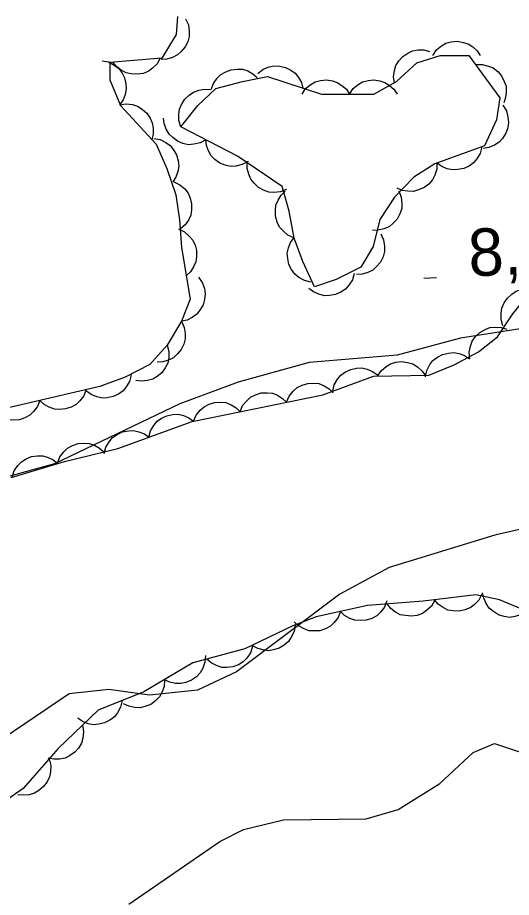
# Model space of a CAD drawing. Extents: x 336540 to 340074, y 5572036 to 5573747.
# Drawn here: x 337292.2 to 337323.4, y 5573400.2 to 5573455.8 of the extents above; entities that cross this region are included whole.
import ezdxf

# ---------------------------------------------------------------- set-up
doc = ezdxf.new("R2010")
doc.units = 0
for name, color, linetype in [('Niveau 2', 7, 'Continuous'), ('Niveau 3', 7, 'Continuous'), ('Niveau 4', 7, 'Continuous'), ('Niveau 44', 7, 'Continuous')]:
    doc.layers.add(name, color=color, linetype=linetype)

msp = doc.modelspace()

# ---------------------------------------------------------------- linework, layer by layer
at = {"layer": 'Niveau 2'}
for points in [[(337351.48, 5573429.51), (337346.24, 5573432.81), (337341.91, 5573434.61), (337337.27, 5573436.08), (337331.31, 5573436.78), (337326.25, 5573436.51), (337320.2, 5573435.55), (337316.19, 5573434.49), (337310.63, 5573434.02), (337306.14, 5573432.77), (337302.47, 5573431.4), (337294.54, 5573427.61), (337285.36, 5573425.09)], [(337355.11, 5573415.09), (337349.27, 5573419.89), (337346.8, 5573421.81), (337345.06, 5573422.91), (337338.64, 5573425.8), (337335.92, 5573426), (337332.88, 5573425.84), (337327.36, 5573424.71), (337325.2, 5573423.76), (337322.37, 5573423.09), (337315.69, 5573421.05), (337312.57, 5573419.37), (337306.05, 5573414.45), (337303.57, 5573413.29), (337300.54, 5573412.98), (337297.97, 5573413.35), (337295.47, 5573413.06), (337290.56, 5573409.76), (337289.06, 5573409.33), (337284.31, 5573409.27), (337283.19, 5573408), (337282.11, 5573405.75), (337281.46, 5573402.32), (337279.94, 5573399.02)]]:
    msp.add_lwpolyline(points, dxfattribs=at)
at = {"layer": 'Niveau 3'}
msp.add_line((337317.87, 5573439.35), (337318.67, 5573439.39), dxfattribs=at)
at = {"layer": 'Niveau 4'}
msp.add_lwpolyline([(337299.25, 5573399.77), (337304.99, 5573403.74), (337306.49, 5573404.49), (337309.01, 5573405.1), (337314.24, 5573405.17), (337316.26, 5573405.76), (337318.89, 5573407.4), (337320.99, 5573409.36), (337322.33, 5573409.92), (337327.3, 5573408.27), (337328.66, 5573408.32), (337332.81, 5573410.03), (337333.66, 5573409.91), (337335.96, 5573407.8), (337339.02, 5573407.43), (337345.69, 5573405.69), (337347.76, 5573404.76), (337353.68, 5573400.93)], dxfattribs=at)
at = {"layer": 'Niveau 44'}
for points in [[(337302.31, 5573455.9), (337302.23, 5573454.76), (337301.33, 5573453.27), (337298.03, 5573452.99), (337298.05, 5573451.88), (337298.71, 5573450.26), (337300.97, 5573447.82), (337301.65, 5573446.28), (337302.21, 5573444.62), (337302.44, 5573443.03), (337302.57, 5573441.29), (337303.11, 5573438.03), (337302.57, 5573436.63), (337301.67, 5573435.12)], [(337302.83, 5573455.75), (337303, 5573455.37), (337303.06, 5573454.97), (337303.06, 5573454.64), (337302.96, 5573454.3), (337302.8, 5573453.97), (337302.55, 5573453.68), (337302.31, 5573453.46), (337301.99, 5573453.31), (337301.64, 5573453.2), (337301.28, 5573453.18)], [(337318.44, 5573453.43), (337318.68, 5573453.78), (337318.99, 5573454.03), (337319.27, 5573454.2), (337319.61, 5573454.29), (337319.98, 5573454.33), (337320.36, 5573454.26), (337320.67, 5573454.17), (337320.97, 5573453.98), (337321.24, 5573453.73), (337321.44, 5573453.43)], [(337316.02, 5573451.67), (337315.96, 5573452.08), (337316.02, 5573452.48), (337316.11, 5573452.8), (337316.3, 5573453.1), (337316.55, 5573453.37), (337316.87, 5573453.58), (337317.16, 5573453.72), (337317.51, 5573453.78), (337317.88, 5573453.78), (337318.23, 5573453.69)], [(337297.55, 5573453.1), (337297.96, 5573453.02), (337298.32, 5573452.82), (337298.58, 5573452.63), (337298.79, 5573452.35), (337298.96, 5573452.02), (337299.05, 5573451.64), (337299.08, 5573451.32), (337299.01, 5573450.97), (337298.88, 5573450.63), (337298.68, 5573450.33)], [(337301.23, 5573453.26), (337301.03, 5573452.9), (337300.73, 5573452.62), (337300.47, 5573452.42), (337300.14, 5573452.3), (337299.77, 5573452.24), (337299.39, 5573452.27), (337299.07, 5573452.33), (337298.76, 5573452.5), (337298.47, 5573452.73), (337298.24, 5573453.01)], [(337302.53, 5573448.91), (337303.6, 5573450.27), (337304.73, 5573451.34), (337306.42, 5573451.79), (337308.01, 5573452.1), (337311.41, 5573450.99), (337314.72, 5573450.99), (337316.14, 5573451.78), (337317.43, 5573452.96), (337318.9, 5573453.43), (337320.72, 5573453.43), (337322.68, 5573450.76), (337322.46, 5573449.37), (337321.71, 5573447.71), (337318.58, 5573446.58), (337317.25, 5573445.73), (337316.03, 5573444.47), (337315.09, 5573443.06), (337314.68, 5573441.36), (337313.9, 5573440.05), (337312.33, 5573439.27), (337310.96, 5573438.81), (337310.24, 5573440.4), (337309.68, 5573441.87), (337309.36, 5573443.59), (337308.93, 5573445.15), (337306.1, 5573447.07), (337302.53, 5573448.91)], [(337304.45, 5573451.27), (337304.59, 5573451.66), (337304.83, 5573451.99), (337305.06, 5573452.23), (337305.36, 5573452.4), (337305.71, 5573452.53), (337306.09, 5573452.56), (337306.42, 5573452.56), (337306.75, 5573452.45), (337307.08, 5573452.27), (337307.35, 5573452.04)], [(337307.39, 5573452.3), (337307.72, 5573452.56), (337308.1, 5573452.71), (337308.42, 5573452.78), (337308.77, 5573452.76), (337309.13, 5573452.68), (337309.47, 5573452.5), (337309.74, 5573452.32), (337309.96, 5573452.04), (337310.14, 5573451.72), (337310.24, 5573451.37)], [(337321.15, 5573452.85), (337321.56, 5573452.86), (337321.96, 5573452.76), (337322.26, 5573452.64), (337322.54, 5573452.42), (337322.78, 5573452.14), (337322.95, 5573451.79), (337323.07, 5573451.49), (337323.08, 5573451.14), (337323.04, 5573450.77), (337322.92, 5573450.43)], [(337310.18, 5573450.99), (337310.41, 5573451.34), (337310.73, 5573451.59), (337311.01, 5573451.76), (337311.35, 5573451.85), (337311.72, 5573451.89), (337312.1, 5573451.82), (337312.41, 5573451.73), (337312.7, 5573451.54), (337312.98, 5573451.29), (337313.18, 5573450.99)], [(337313.18, 5573450.99), (337313.41, 5573451.34), (337313.73, 5573451.59), (337314.01, 5573451.76), (337314.35, 5573451.85), (337314.72, 5573451.89), (337315.1, 5573451.82), (337315.41, 5573451.73), (337315.7, 5573451.54), (337315.98, 5573451.29), (337316.18, 5573450.99)], [(337302.53, 5573448.91), (337302.4, 5573449.31), (337302.4, 5573449.71), (337302.44, 5573450.04), (337302.58, 5573450.37), (337302.78, 5573450.67), (337303.06, 5573450.93), (337303.33, 5573451.12), (337303.66, 5573451.24), (337304.03, 5573451.29), (337304.38, 5573451.27)], [(337298.66, 5573450.31), (337299.07, 5573450.38), (337299.48, 5573450.32), (337299.79, 5573450.23), (337300.09, 5573450.04), (337300.37, 5573449.79), (337300.58, 5573449.47), (337300.72, 5573449.18), (337300.78, 5573448.83), (337300.78, 5573448.46), (337300.7, 5573448.11)], [(337322.87, 5573450.28), (337323.09, 5573449.92), (337323.19, 5573449.53), (337323.23, 5573449.2), (337323.18, 5573448.86), (337323.05, 5573448.51), (337322.84, 5573448.19), (337322.63, 5573447.94), (337322.33, 5573447.75), (337321.99, 5573447.61), (337321.64, 5573447.55)], [(337304.1, 5573448.1), (337303.74, 5573447.9), (337303.34, 5573447.82), (337303.01, 5573447.79), (337302.66, 5573447.87), (337302.32, 5573448.01), (337302.02, 5573448.24), (337301.78, 5573448.46), (337301.6, 5573448.77), (337301.48, 5573449.12), (337301.44, 5573449.47)], [(337300.81, 5573448.18), (337301.22, 5573448.11), (337301.58, 5573447.92), (337301.85, 5573447.74), (337302.07, 5573447.46), (337302.25, 5573447.14), (337302.35, 5573446.77), (337302.39, 5573446.44), (337302.33, 5573446.1), (337302.21, 5573445.74), (337302.02, 5573445.44)], [(337306.77, 5573446.73), (337306.4, 5573446.53), (337306, 5573446.44), (337305.67, 5573446.42), (337305.33, 5573446.49), (337304.99, 5573446.63), (337304.68, 5573446.86), (337304.44, 5573447.09), (337304.27, 5573447.39), (337304.14, 5573447.74), (337304.1, 5573448.1)], [(337321.54, 5573447.65), (337321.44, 5573447.24), (337321.23, 5573446.9), (337321.02, 5573446.64), (337320.73, 5573446.44), (337320.4, 5573446.28), (337320.02, 5573446.21), (337319.69, 5573446.19), (337319.35, 5573446.27), (337319.01, 5573446.42), (337318.72, 5573446.63)], [(337309.2, 5573444.96), (337308.82, 5573444.81), (337308.41, 5573444.77), (337308.08, 5573444.79), (337307.75, 5573444.91), (337307.43, 5573445.09), (337307.15, 5573445.35), (337306.94, 5573445.6), (337306.81, 5573445.93), (337306.72, 5573446.29), (337306.72, 5573446.65)], [(337318.7, 5573446.66), (337318.69, 5573446.24), (337318.56, 5573445.86), (337318.42, 5573445.56), (337318.18, 5573445.3), (337317.89, 5573445.08), (337317.54, 5573444.93), (337317.22, 5573444.83), (337316.87, 5573444.84), (337316.51, 5573444.9), (337316.18, 5573445.04)], [(337302.09, 5573445.44), (337302.47, 5573445.26), (337302.77, 5573444.99), (337302.98, 5573444.73), (337303.11, 5573444.41), (337303.2, 5573444.05), (337303.19, 5573443.67), (337303.15, 5573443.34), (337303, 5573443.02), (337302.79, 5573442.72), (337302.52, 5573442.48)], [(337309.67, 5573441.9), (337309.29, 5573442.07), (337308.98, 5573442.34), (337308.76, 5573442.58), (337308.61, 5573442.9), (337308.51, 5573443.26), (337308.5, 5573443.64), (337308.53, 5573443.96), (337308.67, 5573444.29), (337308.87, 5573444.6), (337309.12, 5573444.85)], [(337316.3, 5573444.87), (337316.45, 5573444.48), (337316.49, 5573444.08), (337316.48, 5573443.75), (337316.36, 5573443.41), (337316.19, 5573443.09), (337315.92, 5573442.81), (337315.68, 5573442.6), (337315.35, 5573442.46), (337314.99, 5573442.38), (337314.63, 5573442.37)], [(337302.38, 5573442.46), (337302.76, 5573442.28), (337303.06, 5573442.01), (337303.28, 5573441.76), (337303.42, 5573441.44), (337303.51, 5573441.09), (337303.51, 5573440.7), (337303.48, 5573440.38), (337303.33, 5573440.06), (337303.13, 5573439.75), (337302.87, 5573439.5)], [(337310.74, 5573439.1), (337310.33, 5573439.2), (337309.98, 5573439.4), (337309.72, 5573439.6), (337309.51, 5573439.89), (337309.35, 5573440.22), (337309.28, 5573440.6), (337309.25, 5573440.92), (337309.32, 5573441.26), (337309.46, 5573441.61), (337309.67, 5573441.9)], [(337315.15, 5573442.15), (337315.33, 5573441.78), (337315.39, 5573441.37), (337315.39, 5573441.04), (337315.3, 5573440.7), (337315.13, 5573440.37), (337314.89, 5573440.08), (337314.65, 5573439.85), (337314.33, 5573439.7), (337313.98, 5573439.6), (337313.62, 5573439.58)], [(337291.81, 5573426.74), (337295.17, 5573427.76), (337298.54, 5573428.57), (337303.24, 5573430.28), (337311.49, 5573431.97), (337314.69, 5573433.15), (337318.2, 5573433.21), (337319.79, 5573433.86), (337321.33, 5573434.7), (337322.52, 5573435.65), (337323.5, 5573437.1), (337324.52, 5573438.36), (337325.93, 5573439.39), (337327.26, 5573439.42), (337328.53, 5573438.2), (337329.56, 5573437), (337330.23, 5573435.38), (337331.08, 5573434.05), (337334.29, 5573432.81), (337337.95, 5573432.81), (337340.56, 5573434.82), (337342.57, 5573437.5), (337343.81, 5573438.35), (337349.55, 5573439.8)], [(337313.47, 5573439.65), (337313.36, 5573439.25), (337313.14, 5573438.91), (337312.93, 5573438.65), (337312.63, 5573438.46), (337312.29, 5573438.31), (337311.91, 5573438.25), (337311.59, 5573438.24), (337311.25, 5573438.33), (337310.91, 5573438.48), (337310.62, 5573438.7)], [(337303.65, 5573439.42), (337303.88, 5573439.08), (337304.01, 5573438.69), (337304.07, 5573438.36), (337304.03, 5573438.01), (337303.93, 5573437.66), (337303.73, 5573437.33), (337303.54, 5573437.07), (337303.25, 5573436.86), (337302.92, 5573436.7), (337302.57, 5573436.62)], [(337322.87, 5573436.33), (337322.75, 5573436.73), (337322.75, 5573437.13), (337322.8, 5573437.46), (337322.94, 5573437.78), (337323.15, 5573438.09), (337323.43, 5573438.34), (337323.7, 5573438.53), (337324.04, 5573438.64), (337324.4, 5573438.69), (337324.76, 5573438.66)], [(337302.56, 5573436.62), (337302.74, 5573436.24), (337302.8, 5573435.84), (337302.8, 5573435.51), (337302.71, 5573435.17), (337302.55, 5573434.84), (337302.3, 5573434.55), (337302.06, 5573434.32), (337301.74, 5573434.17), (337301.39, 5573434.06), (337301.03, 5573434.04)], [(337320.77, 5573434.25), (337320.73, 5573434.67), (337320.82, 5573435.06), (337320.93, 5573435.37), (337321.14, 5573435.66), (337321.41, 5573435.91), (337321.75, 5573436.1), (337322.05, 5573436.22), (337322.4, 5573436.26), (337322.77, 5573436.23), (337323.11, 5573436.12)], [(337301.67, 5573435.12), (337300.57, 5573433.88), (337299.01, 5573433.09), (337297.4, 5573432.5), (337290.8, 5573430.96)], [(337301.67, 5573435.12), (337301.77, 5573434.72), (337301.76, 5573434.31), (337301.7, 5573433.98), (337301.54, 5573433.67), (337301.32, 5573433.37), (337301.02, 5573433.13), (337300.75, 5573432.96), (337300.41, 5573432.87), (337300.04, 5573432.83), (337299.68, 5573432.88)], [(337317.97, 5573433.12), (337318.06, 5573433.52), (337318.25, 5573433.88), (337318.45, 5573434.15), (337318.73, 5573434.36), (337319.06, 5573434.53), (337319.43, 5573434.61), (337319.75, 5573434.65), (337320.1, 5573434.58), (337320.45, 5573434.45), (337320.75, 5573434.25)], [(337314.95, 5573433.15), (337315.18, 5573433.5), (337315.49, 5573433.77), (337315.77, 5573433.94), (337316.11, 5573434.04), (337316.48, 5573434.08), (337316.85, 5573434.02), (337317.17, 5573433.94), (337317.47, 5573433.75), (337317.74, 5573433.5), (337317.95, 5573433.21)], [(337312.12, 5573432.2), (337312.22, 5573432.61), (337312.43, 5573432.96), (337312.63, 5573433.22), (337312.92, 5573433.42), (337313.26, 5573433.58), (337313.63, 5573433.65), (337313.96, 5573433.67), (337314.3, 5573433.59), (337314.64, 5573433.45), (337314.94, 5573433.24)], [(337299.39, 5573433.23), (337299.29, 5573432.82), (337299.08, 5573432.48), (337298.88, 5573432.22), (337298.59, 5573432.02), (337298.25, 5573431.86), (337297.88, 5573431.79), (337297.55, 5573431.76), (337297.21, 5573431.84), (337296.87, 5573431.99), (337296.57, 5573432.2)], [(337296.54, 5573432.3), (337296.39, 5573431.91), (337296.15, 5573431.59), (337295.91, 5573431.36), (337295.6, 5573431.19), (337295.25, 5573431.08), (337294.87, 5573431.05), (337294.54, 5573431.07), (337294.21, 5573431.19), (337293.89, 5573431.37), (337293.62, 5573431.62)], [(337309.21, 5573431.5), (337309.37, 5573431.89), (337309.63, 5573432.2), (337309.87, 5573432.43), (337310.18, 5573432.58), (337310.54, 5573432.69), (337310.92, 5573432.7), (337311.25, 5573432.68), (337311.57, 5573432.55), (337311.89, 5573432.36), (337312.15, 5573432.1)], [(337306.27, 5573430.9), (337306.43, 5573431.29), (337306.69, 5573431.6), (337306.93, 5573431.83), (337307.25, 5573431.98), (337307.6, 5573432.09), (337307.98, 5573432.1), (337308.31, 5573432.08), (337308.63, 5573431.95), (337308.95, 5573431.75), (337309.21, 5573431.5)], [(337293.62, 5573431.62), (337293.47, 5573431.23), (337293.22, 5573430.91), (337292.99, 5573430.68), (337292.68, 5573430.51), (337292.33, 5573430.4), (337291.94, 5573430.37), (337291.62, 5573430.39), (337291.29, 5573430.51), (337290.97, 5573430.69), (337290.7, 5573430.94)], [(337303.33, 5573430.3), (337303.49, 5573430.68), (337303.75, 5573431), (337303.99, 5573431.22), (337304.31, 5573431.38), (337304.66, 5573431.49), (337305.04, 5573431.5), (337305.37, 5573431.48), (337305.7, 5573431.34), (337306.01, 5573431.15), (337306.27, 5573430.9)], [(337300.51, 5573429.29), (337300.61, 5573429.69), (337300.82, 5573430.04), (337301.03, 5573430.3), (337301.31, 5573430.5), (337301.65, 5573430.65), (337302.03, 5573430.72), (337302.35, 5573430.75), (337302.69, 5573430.67), (337303.04, 5573430.52), (337303.33, 5573430.31)], [(337297.69, 5573428.26), (337297.79, 5573428.67), (337298, 5573429.01), (337298.21, 5573429.27), (337298.5, 5573429.47), (337298.83, 5573429.63), (337299.21, 5573429.7), (337299.53, 5573429.72), (337299.88, 5573429.64), (337300.22, 5573429.5), (337300.51, 5573429.29)], [(337294.74, 5573427.66), (337294.89, 5573428.05), (337295.14, 5573428.37), (337295.37, 5573428.6), (337295.68, 5573428.77), (337296.03, 5573428.89), (337296.41, 5573428.91), (337296.74, 5573428.9), (337297.07, 5573428.78), (337297.39, 5573428.6), (337297.66, 5573428.36)], [(337291.88, 5573426.76), (337292, 5573427.16), (337292.23, 5573427.5), (337292.45, 5573427.74), (337292.75, 5573427.93), (337293.09, 5573428.07), (337293.47, 5573428.11), (337293.8, 5573428.12), (337294.14, 5573428.02), (337294.47, 5573427.86), (337294.75, 5573427.63)], [(337349.66, 5573405.5), (337341.74, 5573408.67), (337340.3, 5573409.38), (337337.68, 5573411.56), (337334.81, 5573413.7), (337331.97, 5573415.4), (337328.94, 5573416.77), (337324.27, 5573418.33), (337322.66, 5573419.01), (337321.15, 5573419.32), (337317.84, 5573418.93), (337314.31, 5573418.66), (337311.07, 5573417.93), (337309.61, 5573417.36), (337306.56, 5573415.91), (337303.29, 5573415.02), (337300.19, 5573413.19), (337297.3, 5573412.03), (337294.77, 5573409.6), (337292.57, 5573407.09), (337291.18, 5573406.11)], [(337318.56, 5573418.98), (337318.35, 5573418.62), (337318.05, 5573418.34), (337317.78, 5573418.15), (337317.45, 5573418.03), (337317.09, 5573417.97), (337316.71, 5573418.01), (337316.39, 5573418.07), (337316.08, 5573418.24), (337315.79, 5573418.47), (337315.56, 5573418.76)], [(337321.53, 5573419.36), (337321.34, 5573418.99), (337321.06, 5573418.7), (337320.8, 5573418.5), (337320.47, 5573418.37), (337320.11, 5573418.29), (337319.72, 5573418.31), (337319.4, 5573418.36), (337319.09, 5573418.52), (337318.79, 5573418.74), (337318.55, 5573419.01)], [(337324.36, 5573418.29), (337324.01, 5573418.07), (337323.62, 5573417.95), (337323.29, 5573417.9), (337322.94, 5573417.95), (337322.59, 5573418.07), (337322.27, 5573418.27), (337322.01, 5573418.48), (337321.82, 5573418.77), (337321.66, 5573419.11), (337321.59, 5573419.46)], [(337315.54, 5573418.94), (337315.38, 5573418.55), (337315.13, 5573418.23), (337314.9, 5573418), (337314.58, 5573417.84), (337314.23, 5573417.72), (337313.85, 5573417.7), (337313.52, 5573417.72), (337313.19, 5573417.84), (337312.87, 5573418.03), (337312.61, 5573418.28)], [(337312.61, 5573418.28), (337312.46, 5573417.89), (337312.21, 5573417.57), (337311.97, 5573417.34), (337311.66, 5573417.18), (337311.3, 5573417.06), (337310.92, 5573417.04), (337310.6, 5573417.06), (337310.27, 5573417.19), (337309.95, 5573417.37), (337309.68, 5573417.62)], [(337309.74, 5573417.42), (337309.68, 5573417.01), (337309.5, 5573416.64), (337309.32, 5573416.37), (337309.05, 5573416.14), (337308.74, 5573415.95), (337308.37, 5573415.85), (337308.05, 5573415.79), (337307.7, 5573415.84), (337307.34, 5573415.95), (337307.03, 5573416.13)], [(337307.06, 5573416.05), (337306.93, 5573415.65), (337306.69, 5573415.32), (337306.47, 5573415.08), (337306.16, 5573414.91), (337305.81, 5573414.78), (337305.43, 5573414.74), (337305.11, 5573414.74), (337304.77, 5573414.85), (337304.44, 5573415.03), (337304.17, 5573415.26)], [(337304.08, 5573415.48), (337304.05, 5573415.07), (337303.91, 5573414.69), (337303.75, 5573414.39), (337303.51, 5573414.14), (337303.2, 5573413.93), (337302.85, 5573413.79), (337302.53, 5573413.71), (337302.18, 5573413.73), (337301.82, 5573413.8), (337301.49, 5573413.96)], [(337301.49, 5573413.96), (337301.47, 5573413.54), (337301.32, 5573413.16), (337301.17, 5573412.87), (337300.92, 5573412.62), (337300.62, 5573412.4), (337300.26, 5573412.27), (337299.95, 5573412.18), (337299.6, 5573412.2), (337299.23, 5573412.28), (337298.91, 5573412.43)], [(337298.81, 5573412.64), (337298.72, 5573412.23), (337298.52, 5573411.87), (337298.33, 5573411.61), (337298.04, 5573411.4), (337297.71, 5573411.23), (337297.34, 5573411.15), (337297.01, 5573411.11), (337296.67, 5573411.18), (337296.32, 5573411.32), (337296.02, 5573411.52)], [(337296.31, 5573411.08), (337296.38, 5573410.67), (337296.33, 5573410.26), (337296.25, 5573409.94), (337296.06, 5573409.64), (337295.82, 5573409.37), (337295.5, 5573409.15), (337295.21, 5573409), (337294.87, 5573408.93), (337294.5, 5573408.93), (337294.15, 5573409)], [(337294.2, 5573408.95), (337294.31, 5573408.54), (337294.29, 5573408.14), (337294.23, 5573407.81), (337294.08, 5573407.5), (337293.86, 5573407.2), (337293.56, 5573406.96), (337293.29, 5573406.78), (337292.95, 5573406.69), (337292.58, 5573406.65), (337292.22, 5573406.69)]]:
    msp.add_lwpolyline(points, dxfattribs=at)

# ---------------------------------------------------------------- texts
at = {"layer": 'Niveau 3'}
msp.add_text('8,9    ', height=3, rotation=2.7712, dxfattribs=at).set_placement((337320.75, 5573439.45))

doc.saveas('drawing.dxf')
